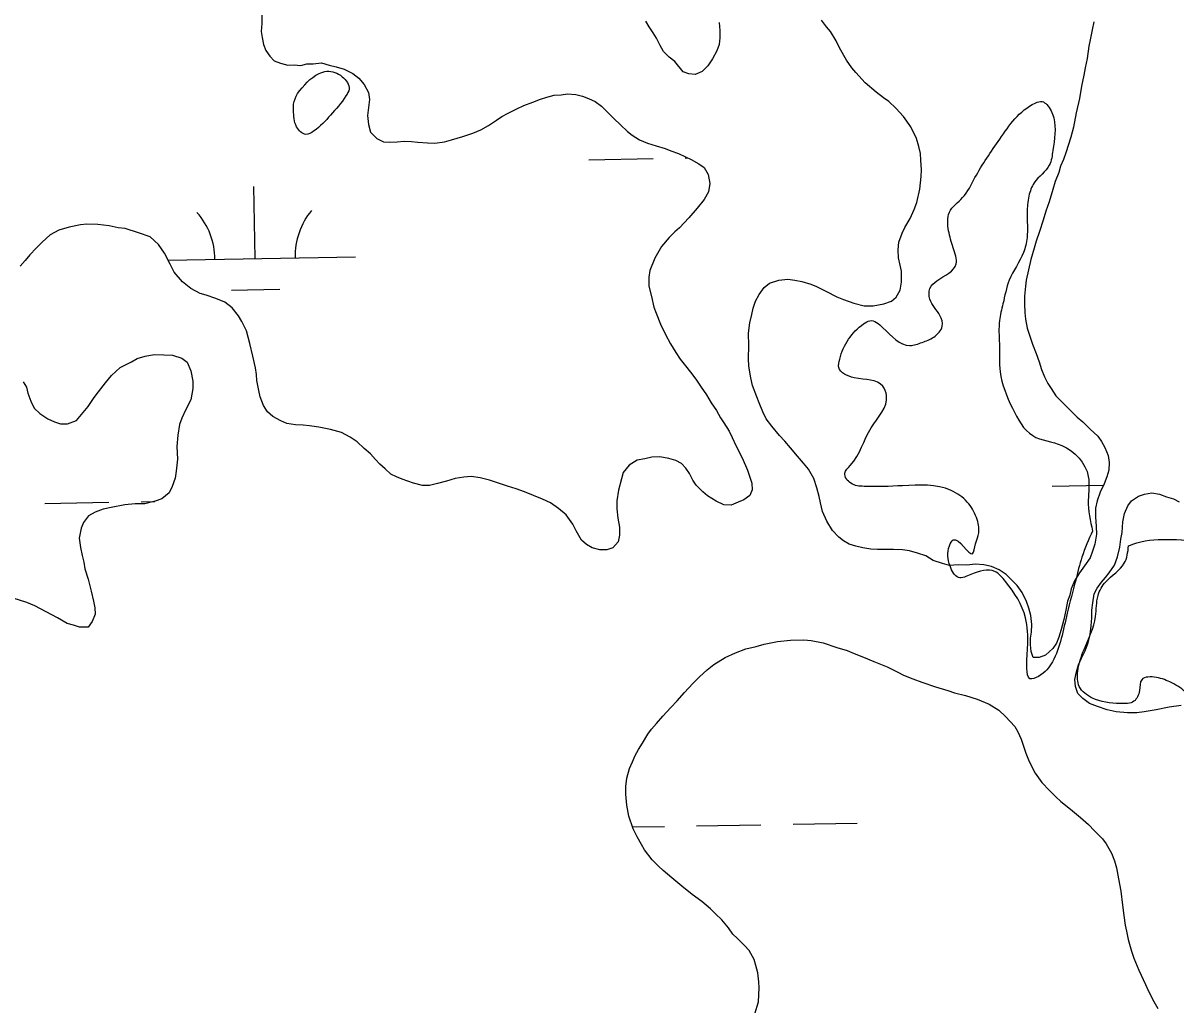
# Model space of a CAD drawing. Extents: x 3887375 to 3925618, y 296674 to 322633.
# Drawn here: x 3902961 to 3903535, y 310654 to 311143 of the extents above; entities that cross this region are included whole.
import ezdxf

# ---------------------------------------------------------------- set-up
doc = ezdxf.new("R2010")
doc.units = 0
doc.layers.add('V-RIVR-EDGE', color=7, linetype='Continuous')
doc.layers.add('V-WETL-SWMP', color=7, linetype='Continuous')

msp = doc.modelspace()

# ---------------------------------------------------------------- linework, layer by layer
at = {"layer": 'V-RIVR-EDGE'}
for points in [[(3903097.41, 311108.36), (3903108.19, 311118.31), (3903112.03, 311119.45), (3903119.7, 311116.75), (3903123.14, 311110.6), (3903121.59, 311107.15), (3903113.89, 311097.57)], [(3903113.89, 311097.57), (3903105.43, 311089.53), (3903101.59, 311088), (3903096.99, 311091.85), (3903095.47, 311099.92), (3903095.48, 311102.99), (3903097.41, 311108.36)], [(3903493.42, 310890.44), (3903488.14, 310877.49), (3903485.04, 310865.98), (3903480.78, 310849.49), (3903473.42, 310825.33), (3903466.5, 310818.05), (3903462.27, 310816.91), (3903460.75, 310821.9), (3903461.16, 310833.8), (3903460.05, 310847.24), (3903450.11, 310865.3), (3903444.75, 310870.3), (3903432.85, 310868.8), (3903426.7, 310867.28), (3903422.5, 310873.04), (3903422.14, 310883.02), (3903424.06, 310886.09), (3903433.64, 310879.16), (3903435.19, 310884.14), (3903436.74, 310889.51), (3903435.6, 310897.19), (3903431.02, 310904.88), (3903422.97, 310910.66), (3903398.8, 310913.02), (3903379.61, 310912.68), (3903373.09, 310914.23), (3903370.03, 310919.23), (3903372.72, 310923.06), (3903383.13, 310941.84), (3903390.85, 310957.95), (3903388.94, 310962.56), (3903374.75, 310966.81), (3903367.09, 310971.82), (3903367.48, 310976.04), (3903379.42, 310993.67), (3903382.5, 310995.2), (3903389.01, 310991.72), (3903402.43, 310982.86), (3903408.57, 310984.38), (3903414.33, 310987.06), (3903418.57, 310992.42), (3903417.43, 310997.8), (3903412.46, 311005.87), (3903412.47, 311011.24), (3903415.94, 311015.07), (3903425.55, 311023.49), (3903424.04, 311031.55), (3903421.76, 311040), (3903422.16, 311049.21), (3903428.71, 311056.49), (3903434.87, 311066.45), (3903447.2, 311085.61), (3903464.9, 311103.61), (3903468.36, 311104.37), (3903470.66, 311102.83), (3903474.09, 311096.29), (3903473.65, 311080.03)], [(3903473.65, 311080.03), (3903471.89, 311072.67), (3903464.39, 311063.88), (3903461.73, 311057.28), (3903460.83, 311048.92), (3903460.8, 311036.59), (3903459.02, 311029.11), (3903451.94, 311015.47), (3903448.83, 311003.59), (3903447.05, 310995.23), (3903447.02, 310983.78), (3903447.42, 310969.69), (3903453.54, 310951.62), (3903463.64, 310937.95), (3903478.15, 310933.07), (3903491.33, 310917.63), (3903491.3, 310905.74), (3903493.42, 310890.44)], [(3903511.4, 310883.05), (3903515.46, 310884.54), (3903532.64, 310886.26), (3903552.88, 310883.57), (3903571.36, 310876.48), (3903591.15, 310865.42), (3903611.8, 310850.4), (3903628.08, 310844.64), (3903640.83, 310834.48), (3903651.36, 310820.8), (3903669.37, 310805.35)], [(3903862.5, 310724.36), (3903859.26, 310711.92), (3903854.63, 310704.64), (3903848.88, 310704.27), (3903841.59, 310706.97), (3903835.09, 310715.81), (3903835.11, 310724.64), (3903832.45, 310736.93), (3903828.26, 310749.61), (3903827.51, 310757.67), (3903823.31, 310766.51), (3903820.62, 310765.36), (3903818.69, 310758.84), (3903817.88, 310740.8), (3903813.27, 310739.28), (3903794.84, 310738.56), (3903789.47, 310737.04), (3903783.31, 310731.68), (3903765.27, 310729.04), (3903758.73, 310726.37), (3903752.2, 310722.93), (3903733.38, 310718.37), (3903724.55, 310716.85), (3903715.73, 310719.56), (3903707.3, 310724.96), (3903706.93, 310729.95), (3903707.32, 310734.55), (3903703.5, 310741.47), (3903693.53, 310743.03), (3903680.46, 310735.39), (3903667.01, 310729.28), (3903652.75, 310706.29), (3903647.37, 310702.08), (3903638.55, 310703.63), (3903629.35, 310708.65), (3903620.16, 310717.11), (3903605.61, 310732.12), (3903600.27, 310745.56), (3903591.86, 310760.17), (3903576.54, 310774.02), (3903575.41, 310780.94), (3903575.05, 310790.15), (3903573.57, 310813.56), (3903571.28, 310819.71), (3903565.54, 310826.25), (3903560.93, 310822.81), (3903559.76, 310816.67), (3903561.25, 310797.09), (3903559.7, 310790.95), (3903554.71, 310790.58), (3903549.72, 310792.13), (3903543.98, 310797.52), (3903540.17, 310809.43), (3903532.89, 310814.82), (3903525.22, 310817.52), (3903517.92, 310816.39), (3903516.76, 310811.02), (3903514.06, 310805.65), (3903507.15, 310804.52), (3903493.34, 310807.24), (3903486.83, 310813.01), (3903486.08, 310820.69), (3903489.18, 310831.43), (3903494.97, 310847.92), (3903496.15, 310858.28), (3903500.01, 310865.18), (3903509.24, 310874.37), (3903511.4, 310883.05)]]:
    msp.add_spline(points, degree=3, dxfattribs=at)
at = {"layer": 'V-WETL-SWMP'}
for p, q in [((3903242.55, 311075.41), (3903274.55, 311075.96)), ((3903290.54, 311076.24), (3903291.89, 311076.26)), ((3903076.31, 311026.12), (3903075.69, 311062.12)), ((3903033.03, 311025.38), (3903126.3, 311026.98)), ((3903064.57, 311010.49), (3903088.57, 311010.9)), ((3903473.37, 310912.85), (3903498.88, 310913.29)), ((3902971.54, 310904.24), (3903003.54, 310904.79)), ((3903019.53, 310905.06), (3903026.31, 310905.18)), ((3903264.3, 310743.06), (3903280.25, 310743.34)), ((3903296.25, 310743.61), (3903328.25, 310744.16)), ((3903344.25, 310744.44), (3903376.24, 310744.98))]:
    msp.add_line(p, q, dxfattribs=at)
for points in [[(3903079.65, 311153.63), (3903079.74, 311143.31), (3903079.3, 311139.33), (3903079.79, 311136.28), (3903080.52, 311132.78), (3903081.72, 311129.74), (3903083.62, 311126.94), (3903085.75, 311124.61), (3903089.04, 311123.47), (3903092.56, 311122.56), (3903095.84, 311122.59), (3903099.12, 311122.38), (3903102.16, 311123.11), (3903105.21, 311123.13), (3903109.43, 311123.63), (3903113.18, 311122.49), (3903116.71, 311121.58), (3903120.7, 311120.45), (3903124.94, 311118.37), (3903128, 311116.05), (3903130.61, 311112.79), (3903132.75, 311108.82), (3903133.24, 311105.31), (3903132.81, 311101.33), (3903132.37, 311097.34), (3903132.88, 311092.89), (3903133.84, 311089.15), (3903136.92, 311085.89), (3903140.21, 311084.28), (3903143.49, 311084.07), (3903147.01, 311084.33), (3903150.52, 311084.6), (3903154.27, 311084.39), (3903157.32, 311084.18), (3903162.25, 311083.75), (3903165.76, 311083.55), (3903170.68, 311084.29), (3903174.19, 311085.26), (3903179.8, 311086.94), (3903184.7, 311088.62), (3903188.68, 311090.29), (3903192.64, 311092.44), (3903196.6, 311095.05), (3903199.17, 311096.94), (3903202.44, 311098.61), (3903206.64, 311100.75), (3903210.14, 311102.42), (3903214.58, 311104.1), (3903218.55, 311105.54), (3903221.59, 311106.5), (3903225.33, 311107.47), (3903228.84, 311107.73), (3903231.89, 311108.22), (3903236.11, 311107.79), (3903239.4, 311107.11), (3903242.45, 311105.96), (3903245.75, 311104.35), (3903248.81, 311102.03), (3903252.35, 311098.54), (3903254.95, 311095.99), (3903258.26, 311092.73)], [(3903369.39, 310885.52), (3903367.03, 310887.38), (3903363.95, 310890.64), (3903361.1, 310895.3), (3903358.96, 310900.2), (3903357.98, 310904.41), (3903357.25, 310907.69), (3903356.05, 310911.9), (3903354.6, 310916.57), (3903351.99, 310921.24), (3903349.39, 310924.27), (3903346.54, 310927.76), (3903343, 310931.95), (3903340.16, 310935.21), (3903337.56, 310938), (3903333.77, 310942.65), (3903330.93, 310946.38), (3903329.26, 310949.88), (3903327.35, 310954.32), (3903326.15, 310957.35), (3903324, 310962.96), (3903323.26, 310966.71), (3903322.28, 310972.56), (3903322.01, 310976.3), (3903322.2, 310982.63), (3903322.14, 310988.96), (3903322.81, 310994.12), (3903323.71, 310998.35), (3903324.39, 311001.4), (3903325.53, 311004.92), (3903327.38, 311008.22), (3903329.93, 311011.76), (3903332.49, 311013.89), (3903337.16, 311015.33), (3903341.61, 311015.84), (3903345.13, 311015.4), (3903348.65, 311014.72), (3903353.12, 311013.35), (3903355.94, 311012.2), (3903360.64, 311009.9), (3903366.06, 311007.13), (3903369.35, 311005.75), (3903374.52, 311003.92), (3903379.69, 311002.55), (3903384.14, 311002.59), (3903389.52, 311003.57), (3903393.26, 311005.01), (3903395.59, 311006.9), (3903397.67, 311010.43), (3903398.34, 311014.42), (3903398.29, 311019.81), (3903397.57, 311022.85), (3903396.83, 311026.6), (3903396.57, 311030.58), (3903397.01, 311034.33), (3903398.61, 311038.8), (3903399.99, 311041.62), (3903402.54, 311046.09), (3903404.61, 311050.56), (3903405.99, 311054.09), (3903407.34, 311060.66), (3903407.99, 311067), (3903408.2, 311070.28), (3903407.92, 311075.2), (3903407.66, 311078.48), (3903406.93, 311081.99), (3903405.73, 311085.96), (3903402.87, 311091.8), (3903399.31, 311096.92), (3903395.53, 311101.11), (3903391.98, 311104.36), (3903389.39, 311106.22), (3903385.62, 311109), (3903380.19, 311113.64), (3903375.46, 311118.76), (3903373.57, 311121.09), (3903370.96, 311125.05), (3903367.4, 311131.12), (3903365.73, 311134.62), (3903362.88, 311139.28), (3903360.98, 311141.61), (3903358.38, 311144.87)], [(3903307.8, 311139.77), (3903307.83, 311136.02), (3903307.39, 311132.74), (3903306.24, 311129.68), (3903304.16, 311125.68), (3903301.85, 311122.15), (3903299.06, 311119.31), (3903295.55, 311117.88), (3903292.27, 311118.09), (3903289.45, 311119.23), (3903285.42, 311124.36), (3903282.59, 311126.44), (3903279.76, 311129.23), (3903278.09, 311132.27), (3903276.19, 311136), (3903274.53, 311138.57), (3903272.63, 311141.6), (3903270.96, 311144.4)], [(3903307.53, 311143.76), (3903307.8, 311139.77)], [(3903494.08, 311144.1), (3903493.17, 311140.1), (3903492.28, 311135.17)], [(3903492.28, 311135.17), (3903491.6, 311131.89), (3903490.71, 311125.79), (3903489.81, 311121.09), (3903489.14, 311117.57), (3903488.01, 311111.94), (3903486.89, 311105.84), (3903485.31, 311098.79), (3903483.96, 311091.52), (3903482.59, 311086.58), (3903480.08, 311078.83), (3903478.93, 311075.54), (3903477.55, 311072.25), (3903476.64, 311068.96), (3903474.8, 311064.49), (3903473.66, 311060.5), (3903471.84, 311054.39), (3903470.24, 311049.69), (3903468.87, 311045.23), (3903467.04, 311039.59), (3903465.43, 311034.89), (3903464.29, 311031.36), (3903462.7, 311025.72), (3903461.57, 311020.56), (3903460.44, 311015.39), (3903459.99, 311012.34), (3903459.56, 311007.42), (3903459.6, 311003.43), (3903459.63, 310999.22), (3903460.12, 310995.94), (3903460.87, 310991.49), (3903462.54, 310986.58), (3903463.51, 310983.54), (3903465.42, 310978.87), (3903466.86, 310974.67), (3903468.06, 310970.93), (3903469.5, 310967.19), (3903471.17, 310963.92), (3903472.83, 310961.36), (3903475.2, 310957.86), (3903477.56, 310955.3), (3903480.16, 310952.74), (3903483.47, 310949.49), (3903485.83, 310947.17), (3903488.66, 310944.85), (3903492.21, 310941.12), (3903495.99, 310937.64), (3903497.88, 310935.08), (3903499.55, 310932.04), (3903501.22, 310928.07), (3903501.72, 310924.56), (3903501.51, 310920.81), (3903500.6, 310917.52), (3903499.23, 310914), (3903497.15, 310909.76), (3903495.78, 310905.53), (3903494.87, 310901.77), (3903494.91, 310897.55), (3903495.18, 310892.64), (3903495.44, 310888.89), (3903494.55, 310883.96), (3903493.4, 310880.43), (3903492.26, 310877.15), (3903489.48, 310873.14), (3903486.93, 310869.6), (3903484.38, 310865.6), (3903482.78, 310861.6), (3903482.1, 310858.55), (3903480.95, 310855.49), (3903480.05, 310851.03), (3903479.15, 310846.34), (3903477.78, 310841.41), (3903476.64, 310837.65), (3903475.5, 310834.59), (3903473.64, 310832), (3903469.92, 310828.68), (3903466.88, 310827.49), (3903463.83, 310827.46), (3903462.87, 310830.5), (3903462.61, 310833.78), (3903462.58, 310837.06), (3903463.03, 310840.11), (3903463.23, 310843.86), (3903462.73, 310848.31), (3903461.76, 310852.05), (3903460.56, 310855.33), (3903458.42, 310859.76), (3903455.81, 310863.26), (3903452.74, 310866.51), (3903450.38, 310868.84), (3903446.84, 310871.15), (3903443.08, 310872.76), (3903439.32, 310873.67), (3903435.1, 310873.87), (3903430.89, 310873.37), (3903426.43, 310873.56), (3903422.22, 310873.3), (3903418.69, 310874.21), (3903413.99, 310875.81), (3903410.46, 310878.12), (3903406.23, 310879.49)], [(3903258.26, 311092.73), (3903261.8, 311089.48), (3903264.16, 311087.63), (3903267.7, 311085.31), (3903271.69, 311083.7), (3903276.16, 311082.33), (3903280.62, 311080.96), (3903283.44, 311079.81), (3903287.2, 311078.44), (3903290.73, 311076.83), (3903293.55, 311075.44), (3903297.32, 311073.36), (3903299.91, 311071.51), (3903302.05, 311068.01), (3903302.79, 311063.57), (3903302.12, 311059.34), (3903300.04, 311055.58), (3903296.56, 311051.33), (3903292.38, 311046.37), (3903287.74, 311041.41), (3903285.41, 311039.52), (3903282.62, 311036.68), (3903278.67, 311032.2), (3903275.44, 311026.32), (3903272.91, 311020.2), (3903272.47, 311016.92), (3903272.5, 311012.46), (3903273.72, 311007.32), (3903274.93, 311001.94), (3903276.13, 310998.9), (3903278.28, 310993.53), (3903280.67, 310988.39), (3903283.28, 310983.73), (3903285.9, 310979.29), (3903288.03, 310976.03), (3903290.64, 310972.77), (3903293.24, 310969.51), (3903295.85, 310966.02), (3903298.46, 310962.05), (3903301.07, 310958.32), (3903303.44, 310954.36), (3903306.05, 310950.4), (3903308.19, 310946.9), (3903309.85, 310944.33), (3903312.46, 310940.14), (3903313.89, 310937.1), (3903315.8, 310933.13), (3903318.9, 310926.83), (3903321.52, 310920.76), (3903322.49, 310917.72), (3903323.69, 310914.21), (3903323.95, 310910.93), (3903322.8, 310908.11), (3903319.77, 310905.98), (3903316.97, 310904.78), (3903313.46, 310903.35), (3903309.71, 310903.55), (3903305.95, 310905.4), (3903301.71, 310907.94), (3903299.35, 310910.03), (3903296.04, 310913.29), (3903294.38, 310915.85), (3903292.71, 310919.12), (3903290.82, 310921.68), (3903288.69, 310924.01), (3903285.86, 310925.62), (3903282.34, 310926.53), (3903277.88, 310927.43), (3903273.9, 310927.17), (3903270.39, 310926.44), (3903266.65, 310925.7), (3903262.68, 310923.33), (3903259.66, 310919.55), (3903258.75, 310916.5), (3903257.39, 310910.86), (3903256.5, 310905.47), (3903256.53, 310901.48), (3903257.04, 310896.8), (3903257.77, 310892.35), (3903257.81, 310888.37), (3903257.13, 310885.08), (3903254.58, 310882.01), (3903251.54, 310881.05), (3903248.02, 310881.02), (3903244.27, 310882.16), (3903241.44, 310883.78), (3903238.85, 310885.87), (3903236.23, 310890.54), (3903234.56, 310893.8), (3903231.24, 310898.47), (3903227.47, 310901.72), (3903223.46, 310904.49), (3903219.46, 310906.34), (3903214.99, 310908.18), (3903210.53, 310910.02), (3903206.3, 310911.39), (3903202.07, 310912.76), (3903197.6, 310914.36), (3903193.14, 310915.73), (3903188.44, 310916.87), (3903183.98, 310917.53)], [(3903183.98, 310917.53), (3903180.23, 310917.27), (3903176.02, 310916.53), (3903171.58, 310915.32), (3903167.14, 310914.12), (3903163.16, 310913.15), (3903159.64, 310913.12), (3903155.18, 310914.25), (3903149.54, 310916.32), (3903146.72, 310917.47), (3903143.9, 310918.85), (3903141.06, 310921.4), (3903138.47, 310923.73), (3903136.34, 310926.05), (3903133.74, 310928.84), (3903130.67, 310931.63), (3903127.13, 310934.88), (3903123.59, 310937.2), (3903119.35, 310939.51), (3903113.95, 310941.1), (3903108.08, 310942.23), (3903103.39, 310942.89), (3903100.34, 310943.1), (3903096.36, 310943.31), (3903092.13, 310943.98), (3903089.08, 310945.36), (3903085.07, 310947.43), (3903082.48, 310949.76), (3903080.58, 310953.02), (3903078.9, 310957.23), (3903078.17, 310960.5), (3903077.19, 310965.41), (3903076.94, 310968.46), (3903076.44, 310971.74), (3903075.22, 310977.59), (3903073.76, 310983.9), (3903072.07, 310990.22), (3903069.69, 310994.88), (3903068.03, 310997.68), (3903064.95, 311001.64), (3903061.18, 311004.42), (3903056.71, 311006.26), (3903052.01, 311007.86), (3903048.95, 311008.78), (3903044.25, 311011.32), (3903040.24, 311014.57), (3903035.98, 311019.45), (3903034.07, 311023.42), (3903031.21, 311028.79), (3903028.13, 311033.22), (3903024.12, 311036.93), (3903018.24, 311038.99), (3903011.66, 311041.05), (3903008.15, 311041.49), (3903003.69, 311042.39), (3902998.06, 311043.05), (3902992.43, 311043.24), (3902989.38, 311042.98), (3902983.77, 311041.76), (3902978.62, 311040.31), (3902974.19, 311037.93), (3902970.24, 311034.39), (3902967.21, 311031.32), (3902964.19, 311028.01), (3902961.87, 311025.18), (3902959.32, 311022.35)], [(3902960.72, 310964.71), (3902962.39, 310962.14), (3902963.11, 310959.1), (3902964.55, 310955.13), (3902966.22, 310951.62), (3902969.05, 310949.07), (3902973.06, 310946.29), (3902976.35, 310944.91), (3902979.41, 310943.76), (3902982.92, 310943.79), (3902987.36, 310945.47), (3902989.92, 310948.54), (3902993.16, 310952.55), (3902996.17, 310957.02), (3902998.26, 310959.85), (3903001.74, 310964.33), (3903004.76, 310967.87), (3903009.18, 310971.89), (3903014.78, 310974.75), (3903017.58, 310976.41), (3903021.55, 310977.62), (3903026, 310978.36), (3903030.92, 310978.16), (3903035.14, 310977.96), (3903039.84, 310976.6), (3903042.44, 310974.51), (3903044.34, 310970.3)], [(3903044.34, 310970.3), (3903045.32, 310965.16), (3903045.35, 310961.41), (3903044.23, 310955.77), (3903041.69, 310950.6), (3903039.85, 310946.6), (3903038.7, 310943.54), (3903037.81, 310938.14), (3903037.39, 310932.52), (3903037.67, 310926.19), (3903037.02, 310920.33), (3903036.58, 310916.81), (3903034.97, 310912.58), (3903033.59, 310909.52), (3903029.86, 310906.44), (3903026.59, 310905.24), (3903021.45, 310904.03), (3903016.52, 310903.99), (3903011.37, 310903.48), (3903004.59, 310902.25), (3903000.61, 310901.28), (3902996.64, 310899.84), (3902993.37, 310897.94), (3902990.82, 310894.64), (3902989.67, 310891.82), (3902988.77, 310886.89), (3902989.28, 310882.21), (3902990.25, 310878.23), (3902990.98, 310874.96), (3902991.48, 310871.68), (3902993.16, 310866.54), (3902994.61, 310860.46), (3902995.83, 310855.54), (3902996.55, 310852.27), (3902996.58, 310848.99), (3902995.2, 310845.46), (3902993.12, 310842.63), (3902988.9, 310842.6), (3902985.85, 310843.51), (3902982.79, 310844.42), (3902977.85, 310847.2), (3902972.2, 310850.2), (3902966.55, 310853.2), (3902962.55, 310854.8), (3902955.74, 310857.09)], [(3903537.6, 310803.55), (3903531.66, 310802.68), (3903525.11, 310801.4), (3903519.17, 310800.32), (3903515.48, 310799.88), (3903510.76, 310799.85), (3903505.22, 310800.42), (3903500.7, 310801.41), (3903495.97, 310803.01), (3903491.86, 310804.61), (3903488.56, 310807.05), (3903486.07, 310809.49), (3903485.02, 310812.97), (3903484.58, 310816.45), (3903485.37, 310820.35), (3903486.37, 310823.85), (3903487.98, 310827.14), (3903489.8, 310830.85), (3903491.2, 310834.76), (3903492.19, 310838.87), (3903492.77, 310843.18), (3903493.15, 310847.28), (3903493.12, 310850.98), (3903493.5, 310854.67), (3903494.29, 310859.19), (3903495.7, 310862.07), (3903497.93, 310864.96), (3903499.96, 310867.23), (3903501.79, 310869.71), (3903504.42, 310873.42), (3903505.83, 310877.54), (3903507.02, 310882.47), (3903507.6, 310886.37), (3903508.19, 310889.66), (3903508.56, 310894.99), (3903509.34, 310899.1), (3903510.95, 310903.01), (3903512.78, 310905.48), (3903516.25, 310907.77), (3903519.31, 310908.82), (3903523, 310909.47), (3903526.7, 310908.88), (3903530.2, 310907.47), (3903533.69, 310906.48), (3903536.57, 310905.06)], [(3903406.23, 310879.49), (3903402.24, 310880.63), (3903398.72, 310881.07), (3903394.26, 310881.27), (3903390.04, 310881.24), (3903386.29, 310881.21), (3903383.01, 310881.41), (3903379.02, 310882.09), (3903375.5, 310882.99), (3903372.21, 310883.91), (3903369.39, 310885.52)], [(3903310.43, 310827.48), (3903315.6, 310829.81), (3903320.77, 310831.72), (3903325.95, 310833), (3903329.88, 310834.07), (3903336.51, 310835.37), (3903342.94, 310836.05), (3903349.57, 310836.31), (3903353.31, 310835.92), (3903359.34, 310834.73), (3903366, 310832.5), (3903371.2, 310830.88), (3903374.74, 310829.46), (3903379.32, 310827.63), (3903384.52, 310825.39), (3903391.18, 310822.74), (3903396.39, 310820.09), (3903399.31, 310818.66), (3903403.89, 310816.83), (3903408.47, 310815.21), (3903415.13, 310812.77), (3903421.37, 310810.95), (3903424.69, 310809.94), (3903430.1, 310808.53), (3903435.93, 310806.71), (3903441.96, 310804.27), (3903446.76, 310801.2), (3903450.1, 310798.11), (3903454.71, 310793.17), (3903456.18, 310790.48), (3903457.87, 310786.76), (3903458.94, 310783.87), (3903460.21, 310779.73), (3903461.91, 310775.59), (3903464.86, 310769.8), (3903468.22, 310765.27), (3903471.98, 310761.15), (3903475.12, 310758.06), (3903477.63, 310755.8), (3903482.43, 310751.9), (3903487.45, 310747.79), (3903491.42, 310744.29), (3903494.35, 310741.2), (3903498.32, 310737.08), (3903500.21, 310734.61), (3903502.95, 310730.07), (3903504.43, 310726.14), (3903505.29, 310722.62), (3903506.37, 310717.23), (3903507.46, 310711.01), (3903508.34, 310704.17), (3903509.01, 310698.99), (3903509.67, 310694.22), (3903510.32, 310691.12), (3903511.18, 310686.97), (3903512.89, 310681.18), (3903513.95, 310677.66), (3903516.49, 310671.66), (3903519.87, 310664.64), (3903521.35, 310661.33), (3903523.88, 310656.16), (3903525.98, 310652.65)], [(3903325.15, 310649.98), (3903326.97, 310656.02), (3903327.33, 310662.87), (3903327.3, 310665.98), (3903326.64, 310670.33), (3903325.78, 310674.06), (3903324.93, 310676.96), (3903322.4, 310681.5), (3903320.1, 310683.97), (3903316.54, 310687.47), (3903314.24, 310689.73), (3903312.14, 310692.83), (3903308.79, 310696.75), (3903305.65, 310699.83), (3903303.14, 310702.3), (3903298.76, 310706), (3903293.96, 310709.49), (3903288.94, 310713.6), (3903283.93, 310717.71), (3903279.54, 310721.41), (3903277.24, 310723.47), (3903274.1, 310726.76), (3903270.33, 310731.71), (3903268.85, 310734.39), (3903266.54, 310738.11), (3903264.64, 310742.04), (3903262.52, 310748.45), (3903261.43, 310753.84), (3903260.97, 310759.44), (3903260.94, 310763.17), (3903261.53, 310767.33), (3903262.74, 310772.11), (3903264.37, 310775.44), (3903265.59, 310778.57), (3903267.23, 310781.69), (3903269.27, 310784.82), (3903271.94, 310789.2), (3903273.78, 310791.7), (3903276.25, 310794.63), (3903279.33, 310798.18), (3903283.45, 310802.57), (3903286.53, 310805.92), (3903290.23, 310810.1), (3903294.35, 310814.49), (3903297.64, 310817.83), (3903301.56, 310821.39), (3903304.85, 310823.91), (3903310.43, 310827.48)]]:
    msp.add_lwpolyline(points, dxfattribs=at)
for centre, start, end in [((3903021.06, 311025.65), 0.21154, 41.7552), ((3903131.53, 311027.55), 140.21154, 181.75519)]:
    msp.add_arc(centre, 35.25, start, end, dxfattribs=at)

doc.saveas('drawing.dxf')
